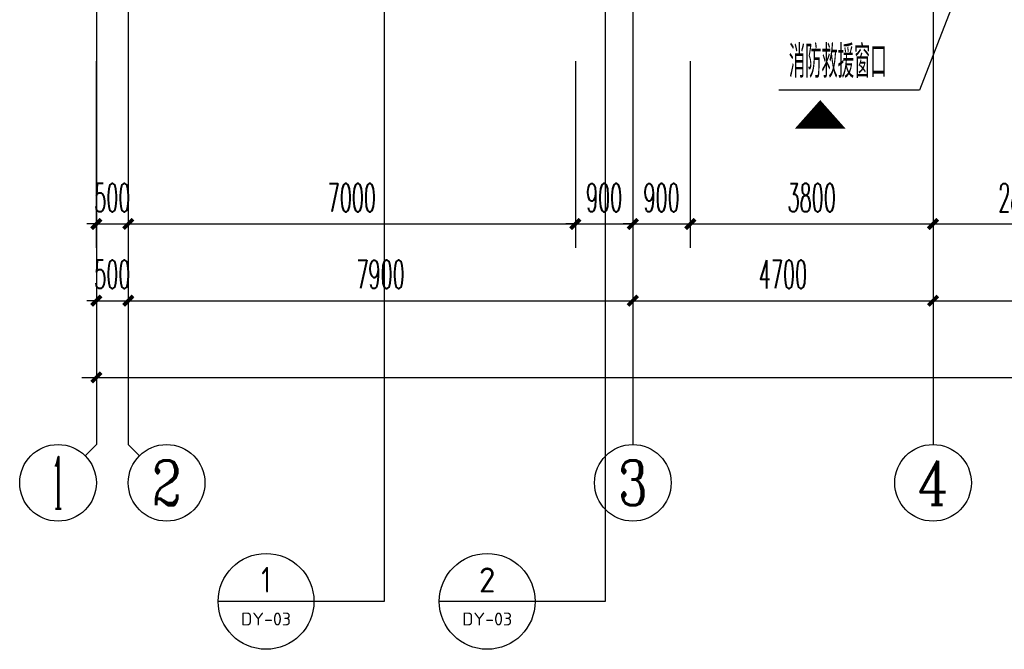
# Model space of a CAD drawing. Extents: x 1779708 to 7299578, y -1121471 to 88434.
# Tile 348 of 656: x 4700317 to 4715733, y -1072048 to -1062197. Entities that reach past the tile are written whole.
import ezdxf
from ezdxf.enums import TextEntityAlignment as Align

# ---------------------------------------------------------------- set-up
doc = ezdxf.new("R2010")
doc.units = 0
doc.header["$LTSCALE"] = 1000
doc.header["$MEASUREMENT"] = 0
doc.linetypes.add('DOTE', pattern=[2.42, 2, -0.2, 0.02, -0.2])
doc.layers.get('0').update_dxf_attribs({"linetype": 'CONTINUOUS'})
doc.layers.get('Defpoints').update_dxf_attribs({"linetype": 'CONTINUOUS'})
for name, color, linetype in [('AXIS', 3, 'CONTINUOUS'), ('AXIS_TEXT', 7, 'CONTINUOUS'), ('DIM_IDEN', 3, 'CONTINUOUS'), ('DIM_LEAD', 3, 'CONTINUOUS'), ('DOTE', 1, 'DOTE'), ('GGSignatureLayer', 7, 'CONTINUOUS'), ('PUB_DIM', 3, 'CONTINUOUS'), ('PUB_TEXT', 7, 'CONTINUOUS'), ('修改', 6, 'CONTINUOUS')]:
    doc.layers.add(name, color=color, linetype=linetype)
doc.styles.add('_TCH_AXIS', font='COMPLEX', dxfattribs={"bigfont": 'GBCBIG'})
doc.styles.add('_TCH_DIM', font='SIMPLEX.shx', dxfattribs={"width": 0.7, "bigfont": 'GBCBIG.shx'})
doc.styles.add('_TCH_DIM_T3', font='SIMPLEX.shx', dxfattribs={"width": 0.494118, "bigfont": 'GBCBIG.shx'})
doc.styles.add('COMPLEX', font='COMPLEX')
doc.styles.get("Standard").update_dxf_attribs({"font": 'GBENOR', "bigfont": 'GBCBIG'})
doc.dimstyles.new('_TCH_ARCH&&150', dxfattribs={"dimtxt": 446.25, "dimasz": 150, "dimexe": 375, "dimexo": 450, "dimgap": 189.375, "dimtad": 1, "dimdec": 0, "dimzin": 0, "dimdsep": 46, "dimtxsty": '_TCH_DIM_T3', "dimblk": 'ARCHTICK', "dimcen": 0.09, "dimdle": 225, "dimclrt": 7, "dimazin": 2, "dimtfac": 1, "dimtdec": 0, "dimtix": 1, "dimtmove": 2, "dimatfit": 3, "dimfxl": 250, "dimtolj": 1, "dimtzin": 0, "dimarcsym": 0})

# ---------------------------------------------------------------- blocks, each defined once
blk = doc.blocks.new('_AXISO')
blk.add_circle((0, 0), 0.5)
at = {"layer": 'AXIS_TEXT', "style": 'COMPLEX', "width": 1.041667}
blk.add_attdef('A', text='', height=0.56, dxfattribs=at).set_placement((-0.25, -0.28), (0.25, -0.28), align=Align.FIT)
blk = doc.blocks.new('_ArchTick')
at = {"color": 0, "linetype": 'ByBlock', "const_width": 0.4}
blk.add_lwpolyline([(-0.5, -0.5), (0.5, 0.5)], dxfattribs=at)
blk = doc.blocks.new('*D6822')
at = {"layer": 'AXIS', "color": 0, "lineweight": -2, "transparency": 16777216}
for p, q in [((9200, 6750), (9200, 1875)), ((84800, 6750), (84800, 1875)), ((8975, 2250), (85025, 2250))]:
    blk.add_line(p, q, dxfattribs=at)
at = {"layer": 'Defpoints', "color": 0, "transparency": 16777216}
for p in [(9200, 7200), (84800, 7200), (84800, 2250)]:
    blk.add_point(p, dxfattribs=at)
at = {"layer": 'AXIS', "color": 0, "lineweight": -2, "transparency": 16777216, "xscale": 150, "yscale": 150, "zscale": 150, "rotation": 180}
blk.add_blockref('_ArchTick', (9200, 2250), dxfattribs=at)
at = {"layer": 'AXIS', "color": 0, "lineweight": -2, "transparency": 16777216, "xscale": 150, "yscale": 150, "zscale": 150}
blk.add_blockref('_ArchTick', (84800, 2250), dxfattribs=at)
at = {"layer": 'AXIS', "color": 7, "transparency": 16777216, "insert": (47000, 2663), "char_height": 446.2, "attachment_point": 5, "style": '_TCH_DIM_T3'}
blk.add_mtext('\\A1;75600', dxfattribs=at)
blk = doc.blocks.new('*D6823')
at = {"layer": 'AXIS', "color": 0, "lineweight": -2, "transparency": 16777216}
for p, q in [((9200, 6750), (9200, 3075)), ((9700, 6750), (9700, 3075)), ((9200, 3450), (9050, 3450)), ((9200, 3450), (9700, 3450)), ((9700, 3450), (9850, 3450))]:
    blk.add_line(p, q, dxfattribs=at)
at = {"layer": 'Defpoints', "color": 0, "transparency": 16777216}
for p in [(9200, 7200), (9700, 7200), (9700, 3450)]:
    blk.add_point(p, dxfattribs=at)
at = {"layer": 'AXIS', "color": 0, "lineweight": -2, "transparency": 16777216, "xscale": 150, "yscale": 150, "zscale": 150}
blk.add_blockref('_ArchTick', (9200, 3450), dxfattribs=at)
at = {"layer": 'AXIS', "color": 0, "lineweight": -2, "transparency": 16777216, "xscale": 150, "yscale": 150, "zscale": 150, "rotation": 180}
blk.add_blockref('_ArchTick', (9700, 3450), dxfattribs=at)
at = {"layer": 'AXIS', "color": 7, "transparency": 16777216, "insert": (9450, 3863), "char_height": 446.2, "attachment_point": 5, "style": '_TCH_DIM_T3'}
blk.add_mtext('\\A1;500', dxfattribs=at)
blk = doc.blocks.new('*D6824')
at = {"layer": 'AXIS', "color": 0, "lineweight": -2, "transparency": 16777216}
for p, q in [((9700, 6750), (9700, 3075)), ((17600, 6750), (17600, 3075)), ((9475, 3450), (17825, 3450))]:
    blk.add_line(p, q, dxfattribs=at)
at = {"layer": 'Defpoints', "color": 0, "transparency": 16777216}
for p in [(9700, 7200), (17600, 7200), (17600, 3450)]:
    blk.add_point(p, dxfattribs=at)
at = {"layer": 'AXIS', "color": 0, "lineweight": -2, "transparency": 16777216, "xscale": 150, "yscale": 150, "zscale": 150, "rotation": 180}
blk.add_blockref('_ArchTick', (9700, 3450), dxfattribs=at)
at = {"layer": 'AXIS', "color": 0, "lineweight": -2, "transparency": 16777216, "xscale": 150, "yscale": 150, "zscale": 150}
blk.add_blockref('_ArchTick', (17600, 3450), dxfattribs=at)
at = {"layer": 'AXIS', "color": 7, "transparency": 16777216, "insert": (13650, 3863), "char_height": 446.2, "attachment_point": 5, "style": '_TCH_DIM_T3'}
blk.add_mtext('\\A1;7900', dxfattribs=at)
blk = doc.blocks.new('*D6825')
at = {"layer": 'AXIS', "color": 0, "lineweight": -2, "transparency": 16777216}
for p, q in [((17600, 6750), (17600, 3075)), ((22300, 6750), (22300, 3075)), ((17375, 3450), (22525, 3450))]:
    blk.add_line(p, q, dxfattribs=at)
at = {"layer": 'Defpoints', "color": 0, "transparency": 16777216}
for p in [(17600, 7200), (22300, 7200), (22300, 3450)]:
    blk.add_point(p, dxfattribs=at)
at = {"layer": 'AXIS', "color": 0, "lineweight": -2, "transparency": 16777216, "xscale": 150, "yscale": 150, "zscale": 150, "rotation": 180}
blk.add_blockref('_ArchTick', (17600, 3450), dxfattribs=at)
at = {"layer": 'AXIS', "color": 0, "lineweight": -2, "transparency": 16777216, "xscale": 150, "yscale": 150, "zscale": 150}
blk.add_blockref('_ArchTick', (22300, 3450), dxfattribs=at)
at = {"layer": 'AXIS', "color": 7, "transparency": 16777216, "insert": (19950, 3863), "char_height": 446.2, "attachment_point": 5, "style": '_TCH_DIM_T3'}
blk.add_mtext('\\A1;4700', dxfattribs=at)
blk = doc.blocks.new('*D6826')
at = {"layer": 'AXIS', "color": 0, "lineweight": -2, "transparency": 16777216}
for p, q in [((22300, 6750), (22300, 3075)), ((26000, 6750), (26000, 3075)), ((22075, 3450), (26225, 3450))]:
    blk.add_line(p, q, dxfattribs=at)
at = {"layer": 'Defpoints', "color": 0, "transparency": 16777216}
for p in [(22300, 7200), (26000, 7200), (26000, 3450)]:
    blk.add_point(p, dxfattribs=at)
at = {"layer": 'AXIS', "color": 0, "lineweight": -2, "transparency": 16777216, "xscale": 150, "yscale": 150, "zscale": 150, "rotation": 180}
blk.add_blockref('_ArchTick', (22300, 3450), dxfattribs=at)
at = {"layer": 'AXIS', "color": 0, "lineweight": -2, "transparency": 16777216, "xscale": 150, "yscale": 150, "zscale": 150}
blk.add_blockref('_ArchTick', (26000, 3450), dxfattribs=at)
at = {"layer": 'AXIS', "color": 7, "transparency": 16777216, "insert": (24150, 3863), "char_height": 446.2, "attachment_point": 5, "style": '_TCH_DIM_T3'}
blk.add_mtext('\\A1;3700', dxfattribs=at)
blk = doc.blocks.new('*D5579')
at = {"layer": 'Defpoints', "color": 0, "transparency": 16777216}
for p in [(4714617, -1062393), (4717417, -1062393), (4717417, -1065393)]:
    blk.add_point(p, dxfattribs=at)
at = {"layer": 'PUB_DIM', "color": 0, "lineweight": -2, "transparency": 16777216}
for p, q in [((4714617, -1062843), (4714617, -1065768)), ((4717417, -1062843), (4717417, -1065768)), ((4714392, -1065393), (4717642, -1065393))]:
    blk.add_line(p, q, dxfattribs=at)
at = {"layer": 'PUB_DIM', "color": 0, "lineweight": -2, "transparency": 16777216, "xscale": 150, "yscale": 150, "zscale": 150, "rotation": 180}
blk.add_blockref('_ArchTick', (4714617, -1065393), dxfattribs=at)
at = {"layer": 'PUB_DIM', "color": 0, "lineweight": -2, "transparency": 16777216, "xscale": 150, "yscale": 150, "zscale": 150}
blk.add_blockref('_ArchTick', (4717417, -1065393), dxfattribs=at)
at = {"layer": 'PUB_DIM', "color": 7, "transparency": 16777216, "insert": (4716017, -1064981), "char_height": 446.2, "attachment_point": 5, "style": '_TCH_DIM_T3'}
blk.add_mtext('\\A1;2800', dxfattribs=at)
blk = doc.blocks.new('*D5580')
at = {"layer": 'Defpoints', "color": 0, "transparency": 16777216}
for p in [(4710817, -1062393), (4714617, -1062393), (4714617, -1065393)]:
    blk.add_point(p, dxfattribs=at)
at = {"layer": 'PUB_DIM', "color": 0, "lineweight": -2, "transparency": 16777216}
for p, q in [((4710817, -1062843), (4710817, -1065768)), ((4714617, -1062843), (4714617, -1065768)), ((4710592, -1065393), (4714842, -1065393))]:
    blk.add_line(p, q, dxfattribs=at)
at = {"layer": 'PUB_DIM', "color": 0, "lineweight": -2, "transparency": 16777216, "xscale": 150, "yscale": 150, "zscale": 150, "rotation": 180}
blk.add_blockref('_ArchTick', (4710817, -1065393), dxfattribs=at)
at = {"layer": 'PUB_DIM', "color": 0, "lineweight": -2, "transparency": 16777216, "xscale": 150, "yscale": 150, "zscale": 150}
blk.add_blockref('_ArchTick', (4714617, -1065393), dxfattribs=at)
at = {"layer": 'PUB_DIM', "color": 7, "transparency": 16777216, "insert": (4712717, -1064981), "char_height": 446.2, "attachment_point": 5, "style": '_TCH_DIM_T3'}
blk.add_mtext('\\A1;3800', dxfattribs=at)
blk = doc.blocks.new('*D5581')
at = {"layer": 'Defpoints', "color": 0, "transparency": 16777216}
for p in [(4709917, -1062393), (4710817, -1062393), (4710817, -1065393)]:
    blk.add_point(p, dxfattribs=at)
at = {"layer": 'PUB_DIM', "color": 0, "lineweight": -2, "transparency": 16777216}
for p, q in [((4709917, -1062843), (4709917, -1065768)), ((4710817, -1062843), (4710817, -1065768)), ((4709917, -1065393), (4709767, -1065393)), ((4709917, -1065393), (4710817, -1065393)), ((4710817, -1065393), (4710967, -1065393))]:
    blk.add_line(p, q, dxfattribs=at)
at = {"layer": 'PUB_DIM', "color": 0, "lineweight": -2, "transparency": 16777216, "xscale": 150, "yscale": 150, "zscale": 150}
blk.add_blockref('_ArchTick', (4709917, -1065393), dxfattribs=at)
at = {"layer": 'PUB_DIM', "color": 0, "lineweight": -2, "transparency": 16777216, "xscale": 150, "yscale": 150, "zscale": 150, "rotation": 180}
blk.add_blockref('_ArchTick', (4710817, -1065393), dxfattribs=at)
at = {"layer": 'PUB_DIM', "color": 7, "transparency": 16777216, "insert": (4710367, -1064981), "char_height": 446.2, "attachment_point": 5, "style": '_TCH_DIM_T3'}
blk.add_mtext('\\A1;900', dxfattribs=at)
blk = doc.blocks.new('*D5582')
at = {"layer": 'Defpoints', "color": 0, "transparency": 16777216}
for p in [(4709017, -1062393), (4709917, -1062393), (4709917, -1065393)]:
    blk.add_point(p, dxfattribs=at)
at = {"layer": 'PUB_DIM', "color": 0, "lineweight": -2, "transparency": 16777216}
for p, q in [((4709017, -1062843), (4709017, -1065768)), ((4709917, -1062843), (4709917, -1065768)), ((4709017, -1065393), (4708867, -1065393)), ((4709017, -1065393), (4709917, -1065393)), ((4709917, -1065393), (4710067, -1065393))]:
    blk.add_line(p, q, dxfattribs=at)
at = {"layer": 'PUB_DIM', "color": 0, "lineweight": -2, "transparency": 16777216, "xscale": 150, "yscale": 150, "zscale": 150}
blk.add_blockref('_ArchTick', (4709017, -1065393), dxfattribs=at)
at = {"layer": 'PUB_DIM', "color": 0, "lineweight": -2, "transparency": 16777216, "xscale": 150, "yscale": 150, "zscale": 150, "rotation": 180}
blk.add_blockref('_ArchTick', (4709917, -1065393), dxfattribs=at)
at = {"layer": 'PUB_DIM', "color": 7, "transparency": 16777216, "insert": (4709467, -1064981), "char_height": 446.2, "attachment_point": 5, "style": '_TCH_DIM_T3'}
blk.add_mtext('\\A1;900', dxfattribs=at)
blk = doc.blocks.new('*D5583')
at = {"layer": 'Defpoints', "color": 0, "transparency": 16777216}
for p in [(4702017, -1062393), (4709017, -1062393), (4709017, -1065393)]:
    blk.add_point(p, dxfattribs=at)
at = {"layer": 'PUB_DIM', "color": 0, "lineweight": -2, "transparency": 16777216}
for p, q in [((4702017, -1062843), (4702017, -1065768)), ((4709017, -1062843), (4709017, -1065768)), ((4701792, -1065393), (4709242, -1065393))]:
    blk.add_line(p, q, dxfattribs=at)
at = {"layer": 'PUB_DIM', "color": 0, "lineweight": -2, "transparency": 16777216, "xscale": 150, "yscale": 150, "zscale": 150, "rotation": 180}
blk.add_blockref('_ArchTick', (4702017, -1065393), dxfattribs=at)
at = {"layer": 'PUB_DIM', "color": 0, "lineweight": -2, "transparency": 16777216, "xscale": 150, "yscale": 150, "zscale": 150}
blk.add_blockref('_ArchTick', (4709017, -1065393), dxfattribs=at)
at = {"layer": 'PUB_DIM', "color": 7, "transparency": 16777216, "insert": (4705517, -1064981), "char_height": 446.2, "attachment_point": 5, "style": '_TCH_DIM_T3'}
blk.add_mtext('\\A1;7000', dxfattribs=at)
blk = doc.blocks.new('*D5584')
at = {"layer": 'Defpoints', "color": 0, "transparency": 16777216}
for p in [(4701517, -1062393), (4702017, -1062393), (4702017, -1065393)]:
    blk.add_point(p, dxfattribs=at)
at = {"layer": 'PUB_DIM', "color": 0, "lineweight": -2, "transparency": 16777216}
for p, q in [((4701517, -1062843), (4701517, -1065768)), ((4702017, -1062843), (4702017, -1065768)), ((4701517, -1065393), (4701367, -1065393)), ((4701517, -1065393), (4702017, -1065393)), ((4702017, -1065393), (4702167, -1065393))]:
    blk.add_line(p, q, dxfattribs=at)
at = {"layer": 'PUB_DIM', "color": 0, "lineweight": -2, "transparency": 16777216, "xscale": 150, "yscale": 150, "zscale": 150}
blk.add_blockref('_ArchTick', (4701517, -1065393), dxfattribs=at)
at = {"layer": 'PUB_DIM', "color": 0, "lineweight": -2, "transparency": 16777216, "xscale": 150, "yscale": 150, "zscale": 150, "rotation": 180}
blk.add_blockref('_ArchTick', (4702017, -1065393), dxfattribs=at)
at = {"layer": 'PUB_DIM', "color": 7, "transparency": 16777216, "insert": (4701767, -1064981), "char_height": 446.2, "attachment_point": 5, "style": '_TCH_DIM_T3'}
blk.add_mtext('\\A1;500', dxfattribs=at)
blk = doc.blocks.new('A$C159220C3')
at = {"layer": 'AXIS'}
for p, q in [((9200, 7200), (9200, 1200)), ((9700, 7200), (9700, 1200)), ((17600, 7200), (17600, 1200)), ((22300, 7200), (22300, 1200)), ((9024.3, 1024.3), (9200, 1200)), ((9875.7, 1024.3), (9700, 1200))]:
    blk.add_line(p, q, dxfattribs=at)
at = {"layer": 'DOTE'}
for p, q in [((9200, 149200), (9200, 7200)), ((9700, 149200), (9700, 7200)), ((17600, 149200), (17600, 7200)), ((22300, 149200), (22300, 7200))]:
    blk.add_line(p, q, dxfattribs=at)
at = {"layer": 'AXIS'}
ref = blk.add_blockref('_AXISO', (8600, 600), dxfattribs=dict(at, xscale=1200, yscale=1200, zscale=1200))
ref.add_attrib('A', '1', dxfattribs={"layer": 'AXIS_TEXT', "height": 817.2, "style": '_TCH_AXIS', "width": 0.555556}).set_placement((8502.7, 191.4), (8697.3, 191.4), align=Align.FIT)
ref = blk.add_blockref('_AXISO', (10300, 600), dxfattribs=dict(at, xscale=1200, yscale=1200, zscale=1200))
ref.add_attrib('A', '2', dxfattribs={"layer": 'AXIS_TEXT', "height": 698.9, "style": '_TCH_AXIS'}).set_placement((10067, 250.5), (10533, 250.5), align=Align.FIT)
ref = blk.add_blockref('_AXISO', (17600, 600), dxfattribs=dict(at, xscale=1200, yscale=1200, zscale=1200))
ref.add_attrib('A', '3', dxfattribs={"layer": 'AXIS_TEXT', "height": 698.9, "style": '_TCH_AXIS'}).set_placement((17367, 250.5), (17833, 250.5), align=Align.FIT)
ref = blk.add_blockref('_AXISO', (22300, 600), dxfattribs=dict(at, xscale=1200, yscale=1200, zscale=1200))
ref.add_attrib('A', '4', dxfattribs={"layer": 'AXIS_TEXT', "height": 683.5, "style": '_TCH_AXIS', "width": 0.9375}).set_placement((22055.9, 258.2), (22544.1, 258.2), align=Align.FIT)
for p1, p2, distance, picture, middle in [((9200, 7200), (9700, 7200), -3750, '*D6823', (9450, 3862.5)), ((9200, 7200), (84800, 7200), -4950, '*D6822', (47000, 2662.5)), ((9700, 7200), (17600, 7200), -3750, '*D6824', (13650, 3862.5)), ((17600, 7200), (22300, 7200), -3750, '*D6825', (19950, 3862.5)), ((22300, 7200), (26000, 7200), -3750, '*D6826', (24150, 3862.5))]:
    dim = blk.add_aligned_dim(p1=p1, p2=p2, distance=distance, dimstyle='_TCH_ARCH&&150', dxfattribs=at)
    dim.commit()
    dim.dimension.update_dxf_attribs({"geometry": picture, "text_midpoint": middle})

msp = doc.modelspace()

# ---------------------------------------------------------------- linework, layer by layer
at = {"layer": 'DIM_IDEN'}
for p, q in [((4706022, -1060488.1), (4706022, -1071298)), ((4709484.5, -1060488.1), (4709484.5, -1071298)), ((4704924.4, -1071298), (4703424.4, -1071298)), ((4706022, -1071298), (4704924.4, -1071298)), ((4708386.9, -1071298), (4706886.9, -1071298)), ((4709484.5, -1071298), (4708386.9, -1071298))]:
    msp.add_line(p, q, dxfattribs=at)
for centre in [(4704174.4, -1071298), (4707636.9, -1071298)]:
    msp.add_circle(centre, 750, dxfattribs=at)
at = {"layer": 'DIM_LEAD'}
for p, q in [((4715413.8, -1060710), (4714404.9, -1063297.2)), ((4714404.9, -1063297.2), (4712202.1, -1063297.2))]:
    msp.add_line(p, q, dxfattribs=at)
at = {"layer": 'GGSignatureLayer'}
msp.add_lwpolyline([(4712850.7, -1063454.4, 0, 800, 0), (4712850.7, -1063904.2, 800, 800, 0)], format="xyseb", dxfattribs=at)

# ---------------------------------------------------------------- block references
at = {"layer": '修改'}
msp.add_blockref('A$C159220C3', (4692317.1, -1070043.3), dxfattribs=at)

# ---------------------------------------------------------------- texts
at = {"layer": 'PUB_TEXT', "color": 7, "style": '_TCH_DIM', "width": 0.7}
msp.add_text('消防救援窗口', height=506.38, dxfattribs=at).set_placement((4712359.6, -1063106.2))
at = {"layer": 'PUB_TEXT', "color": 7}
for s, height, width, p, p2 in [('1', 403.5, 0.995924, (4704100.4, -1071160.9), (4704248.4, -1071160.9)), ('2', 391.9, 0.995924, (4707507.6, -1071159.3), (4707766.1, -1071159.3)), ('DY-03', 201.97, 1.022865, (4703783, -1071675.1), (4704565.7, -1071675.1)), ('DY-03', 201.97, 1.022865, (4707245.5, -1071675.1), (4708028.2, -1071675.1))]:
    msp.add_text(s, height=height, dxfattribs=dict(at, width=width)).set_placement(p, p2, align=Align.FIT)

# ---------------------------------------------------------------- dimensions: what is measured, and where the dimension line sits
at = {"layer": 'PUB_DIM'}
for p1, p2, picture, middle in [((4701517.1, -1062393.3), (4702017.1, -1062393.3), '*D5584', (4701767.1, -1064980.8)), ((4702017.1, -1062393.3), (4709017.1, -1062393.3), '*D5583', (4705517.1, -1064980.8)), ((4709017.1, -1062393.3), (4709917.1, -1062393.3), '*D5582', (4709467.1, -1064980.8)), ((4709917.1, -1062393.3), (4710817.1, -1062393.3), '*D5581', (4710367.1, -1064980.8)), ((4710817.1, -1062393.3), (4714617.1, -1062393.3), '*D5580', (4712717.1, -1064980.8)), ((4714617.1, -1062393.3), (4717417.1, -1062393.3), '*D5579', (4716017.1, -1064980.8))]:
    dim = msp.add_aligned_dim(p1=p1, p2=p2, distance=-3000, dimstyle='_TCH_ARCH&&150', dxfattribs=at)
    dim.commit()
    dim.dimension.update_dxf_attribs({"geometry": picture, "text_midpoint": middle})

doc.saveas('drawing.dxf')
